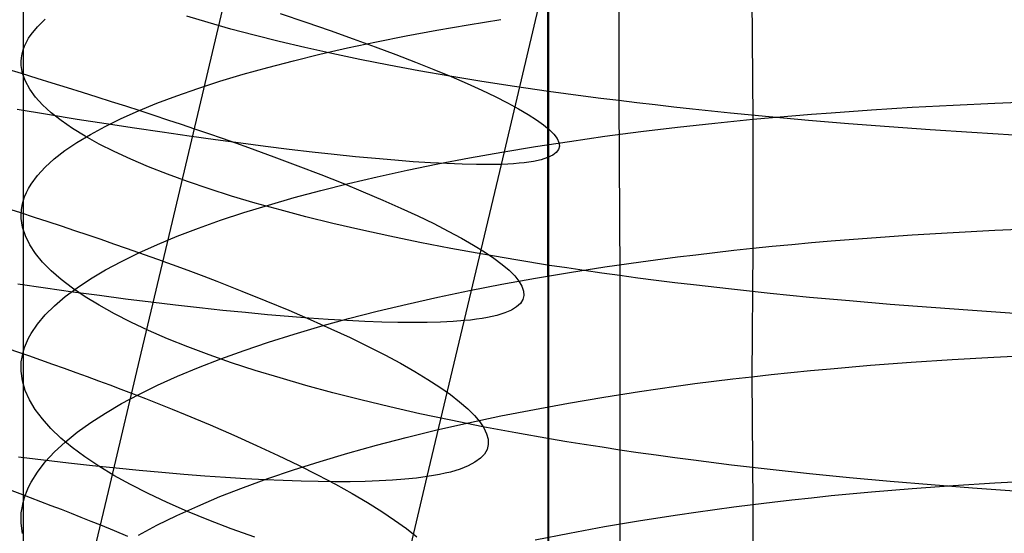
# Model space of a CAD drawing. Extents: x -383 to 1849, y -1185 to -529.
# Tile 331 of 656: x 235 to 246, y -1034 to -1028. Entities that reach past the tile are written whole.
import ezdxf

# ---------------------------------------------------------------- set-up
doc = ezdxf.new("R2010")
doc.units = 0
doc.layers.add('PREDEFINITO', color=7, linetype='CONTINUOUS')

msp = doc.modelspace()

# ---------------------------------------------------------------- linework, layer by layer
at = {"layer": 'PREDEFINITO'}
for p, q in [((241.155, -878.045, 420), (241.292, -1065.257, 420)), ((241.155, -878.045, 370), (241.292, -1065.257, 370)), ((241.285, -1079.125, 395), (241.259, -884.982, 395)), ((235.341, -1026.736, 662.496), (235.342, -1030.158, 661.979)), ((242.07, -1027.042, 675.936), (242.069, -1029.022, 675.693)), ((237.383, -1028.893, 497.93), (237.737, -1027.396, 497.731)), ((243.573, -1027.773, 649.683), (243.585, -1029.233, 649.424)), ((240.744, -1029.742, 483.34), (241.161, -1027.973, 483.139)), ((235.503, -1028.187, 660.82), (235.59, -1028.102, 660.347)), ((237.432, -1028.14, 670.814), (237.191, -1028.067, 670.392)), ((238.246, -1028.039, 497.16), (238.534, -1028.136, 496.779)), ((238.534, -1028.136, 496.779), (238.808, -1028.231, 496.387)), ((240.37, -1028.165, 651.86), (240.738, -1028.106, 651.542)), ((235.432, -1028.274, 661.294), (235.503, -1028.187, 660.82)), ((237.686, -1028.213, 671.229), (237.432, -1028.14, 670.814)), ((237.953, -1028.284, 671.635), (237.686, -1028.213, 671.229)), ((238.808, -1028.231, 496.387), (239.07, -1028.323, 495.985)), ((239.667, -1028.291, 652.53), (240.013, -1028.227, 652.189)), ((240.013, -1028.227, 652.189), (240.37, -1028.165, 651.86)), ((235.358, -1028.405, 662.009), (235.378, -1028.361, 661.77)), ((235.378, -1028.361, 661.77), (235.403, -1028.317, 661.532)), ((235.403, -1028.317, 661.532), (235.432, -1028.274, 661.294)), ((238.232, -1028.354, 672.032), (237.953, -1028.284, 671.635)), ((238.524, -1028.423, 672.421), (238.232, -1028.354, 672.032)), ((239.007, -1028.426, 653.244), (239.332, -1028.358, 652.882)), ((239.07, -1028.323, 495.985), (239.318, -1028.414, 495.574)), ((239.332, -1028.358, 652.882), (239.667, -1028.291, 652.53)), ((235.33, -1028.493, 662.487), (235.342, -1028.449, 662.248)), ((235.342, -1028.449, 662.248), (235.358, -1028.405, 662.009)), ((238.828, -1028.491, 672.799), (238.524, -1028.423, 672.421)), ((238.694, -1028.498, 653.616), (239.007, -1028.426, 653.244)), ((239.318, -1028.414, 495.574), (239.553, -1028.502, 495.154)), ((235.319, -1028.581, 662.966), (235.323, -1028.537, 662.726)), ((235.321, -1028.625, 663.206), (235.319, -1028.581, 662.966)), ((235.323, -1028.537, 662.726), (235.33, -1028.493, 662.487)), ((238.105, -1028.646, 654.388), (238.394, -1028.571, 653.998)), ((238.394, -1028.571, 653.998), (238.694, -1028.498, 653.616)), ((239.144, -1028.557, 673.168), (238.828, -1028.491, 672.799)), ((239.472, -1028.621, 673.526), (239.144, -1028.557, 673.168)), ((239.553, -1028.502, 495.154), (239.774, -1028.587, 494.725)), ((235.336, -1028.714, 663.685), (235.321, -1028.625, 663.206)), ((237.828, -1028.723, 654.787), (238.105, -1028.646, 654.388)), ((239.81, -1028.684, 673.872), (239.472, -1028.621, 673.526)), ((239.774, -1028.587, 494.725), (239.982, -1028.67, 494.289)), ((240.16, -1028.745, 674.207), (239.81, -1028.684, 673.872)), ((239.982, -1028.67, 494.289), (240.176, -1028.751, 493.846)), ((235.368, -1028.803, 664.164), (235.336, -1028.714, 663.685)), ((235.416, -1028.893, 664.641), (235.368, -1028.803, 664.164)), ((237.314, -1028.884, 655.61), (237.565, -1028.803, 655.195)), ((237.565, -1028.803, 655.195), (237.828, -1028.723, 654.787)), ((240.521, -1028.805, 674.531), (240.16, -1028.745, 674.207)), ((240.176, -1028.751, 493.846), (240.356, -1028.829, 493.396)), ((240.893, -1028.862, 674.841), (240.521, -1028.805, 674.531)), ((235.481, -1028.982, 665.118), (235.416, -1028.893, 664.641)), ((237.028, -1030.386, 498.157), (237.383, -1028.893, 497.93)), ((237.077, -1028.966, 656.032), (237.314, -1028.884, 655.61)), ((240.356, -1028.829, 493.396), (240.523, -1028.904, 492.939)), ((240.523, -1028.904, 492.939), (240.675, -1028.977, 492.478)), ((241.275, -1028.918, 675.139), (240.893, -1028.862, 674.841)), ((241.47, -1028.945, 675.282), (241.275, -1028.918, 675.139)), ((235.562, -1029.071, 665.592), (235.481, -1028.982, 665.118)), ((236.853, -1029.051, 656.461), (237.077, -1028.966, 656.032)), ((240.675, -1028.977, 492.478), (240.813, -1029.047, 492.011)), ((241.667, -1028.971, 675.423), (241.47, -1028.945, 675.282)), ((241.867, -1028.997, 675.559), (241.667, -1028.971, 675.423)), ((242.069, -1029.022, 675.693), (241.867, -1028.997, 675.559)), ((242.274, -1029.047, 675.822), (242.069, -1029.022, 675.693)), ((242.069, -1029.022, 675.693), (242.081, -1030.998, 675.417)), ((235.617, -1029.18, 475.932), (235.274, -1029.124, 475.665)), ((235.659, -1029.16, 666.064), (235.562, -1029.071, 665.592)), ((236.448, -1029.224, 657.338), (236.643, -1029.137, 656.897)), ((236.643, -1029.137, 656.897), (236.853, -1029.051, 656.461)), ((240.813, -1029.047, 492.011), (240.937, -1029.114, 491.539)), ((240.937, -1029.114, 491.539), (241.046, -1029.178, 491.063)), ((242.481, -1029.071, 675.948), (242.274, -1029.047, 675.822)), ((242.69, -1029.095, 676.071), (242.481, -1029.071, 675.948)), ((242.901, -1029.118, 676.189), (242.69, -1029.095, 676.071)), ((243.331, -1029.163, 676.416), (242.901, -1029.118, 676.189)), ((244.47, -1029.158, 649.024), (244.923, -1029.126, 648.847)), ((244.923, -1029.126, 648.847), (245.383, -1029.097, 648.685)), ((245.383, -1029.097, 648.685), (245.847, -1029.072, 648.538)), ((245.847, -1029.072, 648.538), (246.317, -1029.05, 648.407)), ((246.317, -1029.05, 648.407), (246.792, -1029.032, 648.29)), ((235.952, -1029.234, 476.209), (235.617, -1029.18, 475.932)), ((235.771, -1029.248, 666.533), (235.659, -1029.16, 666.064)), ((235.899, -1029.337, 666.999), (235.771, -1029.248, 666.533)), ((236.28, -1029.285, 476.495), (235.952, -1029.234, 476.209)), ((236.267, -1029.313, 657.785), (236.448, -1029.224, 657.338)), ((241.046, -1029.178, 491.063), (241.141, -1029.238, 490.584)), ((241.141, -1029.238, 490.584), (241.221, -1029.296, 490.102)), ((243.768, -1029.205, 676.628), (243.331, -1029.163, 676.416)), ((243.369, -1029.254, 649.533), (243.585, -1029.233, 649.424)), ((243.585, -1029.233, 649.424), (243.804, -1029.213, 649.318)), ((243.585, -1029.233, 649.424), (243.585, -1030.689, 649.142)), ((244.213, -1029.245, 676.825), (243.768, -1029.205, 676.628)), ((243.804, -1029.213, 649.318), (244.024, -1029.193, 649.216)), ((244.024, -1029.193, 649.216), (244.246, -1029.175, 649.118)), ((244.665, -1029.283, 677.008), (244.213, -1029.245, 676.825)), ((244.246, -1029.175, 649.118), (244.47, -1029.158, 649.024)), ((236.042, -1029.424, 667.461), (235.899, -1029.337, 666.999)), ((236.101, -1029.403, 658.237), (236.267, -1029.313, 657.785)), ((236.6, -1029.334, 476.79), (236.28, -1029.285, 476.495)), ((236.913, -1029.38, 477.094), (236.6, -1029.334, 476.79)), ((237.276, -1029.34, 498.09), (237.434, -1029.394, 497.912)), ((241.221, -1029.296, 490.102), (241.287, -1029.351, 489.618)), ((241.287, -1029.351, 489.618), (241.337, -1029.402, 489.131)), ((242.317, -1029.372, 650.136), (242.731, -1029.322, 649.884)), ((242.731, -1029.322, 649.884), (242.942, -1029.299, 649.764)), ((242.942, -1029.299, 649.764), (243.154, -1029.276, 649.647)), ((243.154, -1029.276, 649.647), (243.369, -1029.254, 649.533)), ((245.123, -1029.318, 677.176), (244.665, -1029.283, 677.008)), ((245.587, -1029.351, 677.329), (245.123, -1029.318, 677.176)), ((246.056, -1029.382, 677.468), (245.587, -1029.351, 677.329)), ((235.95, -1029.494, 658.693), (236.101, -1029.403, 658.237)), ((236.199, -1029.512, 667.919), (236.042, -1029.424, 667.461)), ((237.217, -1029.424, 477.406), (236.913, -1029.38, 477.094)), ((237.513, -1029.465, 477.726), (237.217, -1029.424, 477.406)), ((237.434, -1029.394, 497.912), (237.588, -1029.447, 497.732)), ((237.8, -1029.504, 478.055), (237.513, -1029.465, 477.726)), ((237.588, -1029.447, 497.732), (237.739, -1029.5, 497.548)), ((241.337, -1029.402, 489.131), (241.373, -1029.45, 488.644)), ((241.373, -1029.45, 488.644), (241.394, -1029.495, 488.155)), ((241.514, -1029.482, 650.682), (241.911, -1029.425, 650.402)), ((241.911, -1029.425, 650.402), (242.317, -1029.372, 650.136)), ((246.53, -1029.411, 677.592), (246.056, -1029.382, 677.468)), ((235.814, -1029.586, 659.154), (235.95, -1029.494, 658.693)), ((236.371, -1029.598, 668.372), (236.199, -1029.512, 667.919)), ((237.739, -1029.5, 497.548), (237.887, -1029.553, 497.361)), ((238.078, -1029.54, 478.391), (237.8, -1029.504, 478.055)), ((237.887, -1029.553, 497.361), (238.172, -1029.657, 496.98)), ((238.347, -1029.573, 478.735), (238.078, -1029.54, 478.391)), ((238.606, -1029.603, 479.085), (238.347, -1029.573, 478.735)), ((240.749, -1029.604, 651.28), (241.127, -1029.541, 650.974)), ((241.127, -1029.541, 650.974), (241.514, -1029.482, 650.682)), ((241.389, -1029.574, 487.177), (241.364, -1029.609, 486.69)), ((241.399, -1029.537, 487.666), (241.389, -1029.574, 487.177)), ((241.394, -1029.495, 488.155), (241.399, -1029.537, 487.666)), ((235.59, -1029.774, 660.086), (235.694, -1029.679, 659.618)), ((235.694, -1029.679, 659.618), (235.814, -1029.586, 659.154)), ((236.558, -1029.684, 668.819), (236.371, -1029.598, 668.372)), ((236.758, -1029.769, 669.261), (236.558, -1029.684, 668.819)), ((238.172, -1029.657, 496.98), (238.445, -1029.758, 496.589)), ((238.855, -1029.631, 479.443), (238.606, -1029.603, 479.085)), ((239.094, -1029.655, 479.807), (238.855, -1029.631, 479.443)), ((239.323, -1029.677, 480.178), (239.094, -1029.655, 479.807)), ((239.541, -1029.696, 480.554), (239.323, -1029.677, 480.178)), ((239.748, -1029.712, 480.937), (239.541, -1029.696, 480.554)), ((240.024, -1029.737, 651.926), (240.382, -1029.669, 651.597)), ((240.382, -1029.669, 651.597), (240.749, -1029.604, 651.28)), ((241.194, -1029.689, 485.236), (241.106, -1029.708, 484.756)), ((241.266, -1029.666, 485.718), (241.194, -1029.689, 485.236)), ((241.323, -1029.639, 486.203), (241.266, -1029.666, 485.718)), ((241.364, -1029.609, 486.69), (241.323, -1029.639, 486.203)), ((235.503, -1029.869, 660.556), (235.59, -1029.774, 660.086)), ((236.973, -1029.854, 669.696), (236.758, -1029.769, 669.261)), ((238.445, -1029.758, 496.589), (238.705, -1029.858, 496.188)), ((239.678, -1029.808, 652.266), (240.024, -1029.737, 651.926)), ((239.944, -1029.725, 481.325), (239.748, -1029.712, 480.937)), ((239.904, -1033.269, 483.809), (240.744, -1029.742, 483.34)), ((240.128, -1029.734, 481.719), (239.944, -1029.725, 481.325)), ((240.301, -1029.741, 482.117), (240.128, -1029.734, 481.719)), ((240.461, -1029.745, 482.52), (240.301, -1029.741, 482.117)), ((240.609, -1029.745, 482.928), (240.461, -1029.745, 482.52)), ((240.744, -1029.742, 483.34), (240.609, -1029.745, 482.928)), ((240.815, -1029.739, 483.573), (240.744, -1029.742, 483.34)), ((240.881, -1029.735, 483.808), (240.815, -1029.739, 483.573)), ((240.943, -1029.73, 484.043), (240.881, -1029.735, 483.808)), ((241.001, -1029.723, 484.28), (240.943, -1029.73, 484.043)), ((241.106, -1029.708, 484.756), (241.001, -1029.723, 484.28)), ((235.432, -1029.965, 661.028), (235.503, -1029.869, 660.556)), ((237.2, -1029.937, 670.125), (236.973, -1029.854, 669.696)), ((238.705, -1029.858, 496.188), (238.951, -1029.956, 495.777)), ((239.017, -1029.958, 652.979), (239.342, -1029.882, 652.618)), ((239.342, -1029.882, 652.618), (239.678, -1029.808, 652.266)), ((235.378, -1030.061, 661.503), (235.403, -1030.013, 661.266)), ((235.403, -1030.013, 661.266), (235.432, -1029.965, 661.028)), ((237.442, -1030.019, 670.547), (237.2, -1029.937, 670.125)), ((237.696, -1030.1, 670.96), (237.442, -1030.019, 670.547)), ((238.704, -1030.037, 653.35), (239.017, -1029.958, 652.979)), ((238.951, -1029.956, 495.777), (239.184, -1030.052, 495.358)), ((235.342, -1030.158, 661.979), (235.358, -1030.11, 661.741)), ((235.358, -1030.11, 661.741), (235.378, -1030.061, 661.503)), ((237.963, -1030.179, 671.366), (237.696, -1030.1, 670.96)), ((238.113, -1030.201, 654.121), (238.402, -1030.117, 653.731)), ((238.402, -1030.117, 653.731), (238.704, -1030.037, 653.35)), ((239.184, -1030.052, 495.358), (239.403, -1030.145, 494.93)), ((235.323, -1030.256, 662.456), (235.33, -1030.207, 662.217)), ((235.33, -1030.207, 662.217), (235.342, -1030.158, 661.979)), ((235.342, -1030.158, 661.979), (235.341, -1031.864, 661.69)), ((237.836, -1030.286, 654.52), (238.113, -1030.201, 654.121)), ((238.243, -1030.257, 671.763), (237.963, -1030.179, 671.366)), ((239.403, -1030.145, 494.93), (239.609, -1030.236, 494.494)), ((239.609, -1030.236, 494.494), (239.801, -1030.325, 494.052)), ((235.32, -1030.305, 662.694), (235.323, -1030.256, 662.456)), ((235.321, -1030.354, 662.933), (235.32, -1030.305, 662.694)), ((235.336, -1030.453, 663.41), (235.321, -1030.354, 662.933)), ((237.572, -1030.373, 654.926), (237.836, -1030.286, 654.52)), ((238.535, -1030.334, 672.151), (238.243, -1030.257, 671.763)), ((238.839, -1030.409, 672.529), (238.535, -1030.334, 672.151)), ((239.801, -1030.325, 494.052), (239.979, -1030.411, 493.602)), ((235.368, -1030.551, 663.887), (235.336, -1030.453, 663.41)), ((236.675, -1031.875, 498.414), (237.028, -1030.386, 498.157)), ((237.083, -1030.554, 655.762), (237.321, -1030.463, 655.34)), ((237.321, -1030.463, 655.34), (237.572, -1030.373, 654.926)), ((239.155, -1030.482, 672.897), (238.839, -1030.409, 672.529)), ((239.979, -1030.411, 493.602), (240.144, -1030.495, 493.147)), ((246.317, -1030.486, 648.129), (246.791, -1030.466, 648.013)), ((235.417, -1030.65, 664.363), (235.368, -1030.551, 663.887)), ((236.859, -1030.647, 656.19), (237.083, -1030.554, 655.762)), ((239.483, -1030.554, 673.254), (239.155, -1030.482, 672.897)), ((239.822, -1030.624, 673.6), (239.483, -1030.554, 673.254)), ((240.144, -1030.495, 493.147), (240.294, -1030.576, 492.686)), ((240.294, -1030.576, 492.686), (240.43, -1030.654, 492.219)), ((244.47, -1030.606, 648.744), (244.923, -1030.571, 648.568)), ((244.923, -1030.571, 648.568), (245.382, -1030.539, 648.406)), ((245.382, -1030.539, 648.406), (245.847, -1030.511, 648.26)), ((245.847, -1030.511, 648.26), (246.317, -1030.486, 648.129)), ((235.481, -1030.748, 664.838), (235.417, -1030.65, 664.363)), ((236.648, -1030.741, 656.624), (236.859, -1030.647, 656.19)), ((240.172, -1030.692, 673.935), (239.822, -1030.624, 673.6)), ((240.533, -1030.757, 674.257), (240.172, -1030.692, 673.935)), ((240.43, -1030.654, 492.219), (240.552, -1030.729, 491.749)), ((243.368, -1030.712, 649.251), (243.585, -1030.689, 649.142)), ((243.585, -1030.689, 649.142), (243.573, -1032.141, 648.836)), ((243.585, -1030.689, 649.142), (243.803, -1030.667, 649.037)), ((243.803, -1030.667, 649.037), (244.024, -1030.646, 648.935)), ((244.024, -1030.646, 648.935), (244.246, -1030.626, 648.838)), ((244.246, -1030.626, 648.838), (244.47, -1030.606, 648.744)), ((235.562, -1030.847, 665.311), (235.481, -1030.748, 664.838)), ((236.452, -1030.838, 657.064), (236.648, -1030.741, 656.624)), ((240.905, -1030.821, 674.567), (240.533, -1030.757, 674.257)), ((240.552, -1030.729, 491.749), (240.659, -1030.802, 491.274)), ((240.659, -1030.802, 491.274), (240.752, -1030.872, 490.796)), ((242.317, -1030.843, 649.852), (242.731, -1030.788, 649.601)), ((242.731, -1030.788, 649.601), (242.941, -1030.762, 649.481)), ((242.941, -1030.762, 649.481), (243.154, -1030.737, 649.364)), ((243.154, -1030.737, 649.364), (243.368, -1030.712, 649.251)), ((235.659, -1030.945, 665.781), (235.562, -1030.847, 665.311)), ((236.271, -1030.935, 657.51), (236.452, -1030.838, 657.064)), ((236.921, -1030.836, 498.318), (237.077, -1030.893, 498.141)), ((237.077, -1030.893, 498.141), (237.231, -1030.95, 497.96)), ((240.752, -1030.872, 490.796), (240.83, -1030.938, 490.314)), ((241.287, -1030.883, 674.864), (240.905, -1030.821, 674.567)), ((241.482, -1030.912, 675.007), (241.287, -1030.883, 674.864)), ((241.679, -1030.942, 675.147), (241.482, -1030.912, 675.007)), ((241.514, -1030.963, 650.395), (241.911, -1030.901, 650.117)), ((241.911, -1030.901, 650.117), (242.317, -1030.843, 649.852)), ((235.772, -1031.043, 666.248), (235.659, -1030.945, 665.781)), ((236.104, -1031.034, 657.961), (236.271, -1030.935, 657.51)), ((237.231, -1030.95, 497.96), (237.381, -1031.006, 497.777)), ((237.381, -1031.006, 497.777), (237.528, -1031.062, 497.59)), ((240.75, -1031.097, 650.99), (241.127, -1031.028, 650.686)), ((240.83, -1030.938, 490.314), (240.894, -1031.002, 489.831)), ((240.894, -1031.002, 489.831), (240.942, -1031.062, 489.345)), ((241.127, -1031.028, 650.686), (241.514, -1030.963, 650.395)), ((241.879, -1030.97, 675.284), (241.679, -1030.942, 675.147)), ((242.081, -1030.998, 675.417), (241.879, -1030.97, 675.284)), ((242.285, -1031.026, 675.546), (242.081, -1030.998, 675.417)), ((242.081, -1030.998, 675.417), (242.082, -1032.969, 675.095)), ((242.492, -1031.052, 675.672), (242.285, -1031.026, 675.546)), ((235.596, -1031.142, 476.525), (235.283, -1031.097, 476.263)), ((235.904, -1031.185, 476.795), (235.596, -1031.142, 476.525)), ((235.899, -1031.141, 666.712), (235.772, -1031.043, 666.248)), ((235.816, -1031.236, 658.875), (235.952, -1031.135, 658.416)), ((236.042, -1031.237, 667.172), (235.899, -1031.141, 666.712)), ((235.952, -1031.135, 658.416), (236.104, -1031.034, 657.961)), ((237.528, -1031.062, 497.59), (237.812, -1031.173, 497.21)), ((240.382, -1031.168, 651.306), (240.75, -1031.097, 650.99)), ((240.942, -1031.062, 489.345), (240.976, -1031.119, 488.858)), ((240.976, -1031.119, 488.858), (240.994, -1031.173, 488.37)), ((242.701, -1031.079, 675.794), (242.492, -1031.052, 675.672)), ((242.913, -1031.104, 675.912), (242.701, -1031.079, 675.794)), ((243.342, -1031.153, 676.138), (242.913, -1031.104, 675.912)), ((235.696, -1031.339, 659.338), (235.816, -1031.236, 658.875)), ((236.204, -1031.225, 477.073), (235.904, -1031.185, 476.795)), ((236.2, -1031.334, 667.628), (236.042, -1031.237, 667.172)), ((236.498, -1031.263, 477.359), (236.204, -1031.225, 477.073)), ((237.812, -1031.173, 497.21), (238.083, -1031.282, 496.819)), ((239.678, -1031.321, 651.973), (240.025, -1031.243, 651.634)), ((240.025, -1031.243, 651.634), (240.382, -1031.168, 651.306)), ((240.998, -1031.223, 487.882), (240.986, -1031.27, 487.394)), ((240.994, -1031.173, 488.37), (240.998, -1031.223, 487.882)), ((243.779, -1031.2, 676.349), (243.342, -1031.153, 676.138)), ((244.223, -1031.244, 676.546), (243.779, -1031.2, 676.349)), ((244.675, -1031.285, 676.728), (244.223, -1031.244, 676.546)), ((235.592, -1031.442, 659.804), (235.696, -1031.339, 659.338)), ((236.372, -1031.429, 668.079), (236.2, -1031.334, 667.628)), ((236.784, -1031.299, 477.652), (236.498, -1031.263, 477.359)), ((237.063, -1031.332, 477.953), (236.784, -1031.299, 477.652)), ((237.335, -1031.363, 478.26), (237.063, -1031.332, 477.953)), ((237.598, -1031.391, 478.574), (237.335, -1031.363, 478.26)), ((238.083, -1031.282, 496.819), (238.341, -1031.389, 496.418)), ((239.342, -1031.401, 652.322), (239.678, -1031.321, 651.973)), ((240.915, -1031.352, 486.422), (240.857, -1031.388, 485.938)), ((240.958, -1031.313, 486.907), (240.915, -1031.352, 486.422)), ((240.986, -1031.27, 487.394), (240.958, -1031.313, 486.907)), ((245.133, -1031.324, 676.895), (244.675, -1031.285, 676.728)), ((245.596, -1031.36, 677.048), (245.133, -1031.324, 676.895)), ((246.065, -1031.394, 677.186), (245.596, -1031.36, 677.048)), ((235.504, -1031.547, 660.272), (235.592, -1031.442, 659.804)), ((236.558, -1031.524, 668.525), (236.372, -1031.429, 668.079)), ((237.853, -1031.417, 478.895), (237.598, -1031.391, 478.574)), ((238.1, -1031.44, 479.222), (237.853, -1031.417, 478.895)), ((238.339, -1031.46, 479.556), (238.1, -1031.44, 479.222)), ((238.568, -1031.478, 479.895), (238.339, -1031.46, 479.556)), ((238.341, -1031.389, 496.418), (238.585, -1031.495, 496.008)), ((239.017, -1031.484, 652.682), (239.342, -1031.401, 652.322)), ((240.586, -1031.472, 484.502), (240.527, -1031.482, 484.266)), ((240.692, -1031.448, 484.977), (240.586, -1031.472, 484.502)), ((240.783, -1031.42, 485.456), (240.692, -1031.448, 484.977)), ((240.857, -1031.388, 485.938), (240.783, -1031.42, 485.456)), ((246.538, -1031.425, 677.309), (246.065, -1031.394, 677.186)), ((235.432, -1031.652, 660.743), (235.504, -1031.547, 660.272)), ((236.759, -1031.618, 668.965), (236.558, -1031.524, 668.525)), ((238.403, -1031.659, 653.431), (238.704, -1031.57, 653.052)), ((238.788, -1031.494, 480.24), (238.568, -1031.478, 479.895)), ((238.585, -1031.495, 496.008), (238.816, -1031.598, 495.588)), ((238.704, -1031.57, 653.052), (239.017, -1031.484, 652.682)), ((238.999, -1031.506, 480.59), (238.788, -1031.494, 480.24)), ((239.201, -1031.516, 480.946), (238.999, -1031.506, 480.59)), ((239.393, -1031.523, 481.306), (239.201, -1031.516, 480.946)), ((239.574, -1031.528, 481.672), (239.393, -1031.523, 481.306)), ((239.746, -1031.529, 482.042), (239.574, -1031.528, 481.672)), ((239.907, -1031.528, 482.416), (239.746, -1031.529, 482.042)), ((240.057, -1031.524, 482.795), (239.907, -1031.528, 482.416)), ((240.197, -1031.517, 483.177), (240.057, -1031.524, 482.795)), ((240.325, -1031.507, 483.564), (240.197, -1031.517, 483.177)), ((240.396, -1031.5, 483.796), (240.325, -1031.507, 483.564)), ((240.464, -1031.492, 484.03), (240.396, -1031.5, 483.796)), ((240.527, -1031.482, 484.266), (240.464, -1031.492, 484.03)), ((235.403, -1031.705, 660.979), (235.432, -1031.652, 660.743)), ((236.973, -1031.711, 669.399), (236.759, -1031.618, 668.965)), ((238.114, -1031.75, 653.819), (238.403, -1031.659, 653.431)), ((238.816, -1031.598, 495.588), (239.034, -1031.699, 495.161)), ((235.357, -1031.811, 661.453), (235.378, -1031.758, 661.216)), ((235.378, -1031.758, 661.216), (235.403, -1031.705, 660.979)), ((237.201, -1031.802, 669.826), (236.973, -1031.711, 669.399)), ((237.442, -1031.893, 670.246), (237.201, -1031.802, 669.826)), ((237.837, -1031.843, 654.216), (238.114, -1031.75, 653.819)), ((239.034, -1031.699, 495.161), (239.237, -1031.798, 494.726)), ((239.237, -1031.798, 494.726), (239.427, -1031.895, 494.284)), ((235.321, -1031.972, 662.165), (235.329, -1031.918, 661.927)), ((235.329, -1031.918, 661.927), (235.341, -1031.864, 661.69)), ((235.341, -1031.864, 661.69), (235.357, -1031.811, 661.453)), ((235.341, -1031.864, 661.69), (235.341, -1033.562, 661.353)), ((236.323, -1033.358, 498.699), (236.675, -1031.875, 498.414)), ((237.697, -1031.982, 670.658), (237.442, -1031.893, 670.246)), ((237.573, -1031.938, 654.621), (237.837, -1031.843, 654.216)), ((239.427, -1031.895, 494.284), (239.603, -1031.989, 493.835)), ((245.836, -1031.945, 647.959), (246.306, -1031.918, 647.829)), ((246.306, -1031.918, 647.829), (246.781, -1031.895, 647.714)), ((235.318, -1032.025, 662.403), (235.321, -1031.972, 662.165)), ((235.319, -1032.079, 662.64), (235.318, -1032.025, 662.403)), ((237.321, -1032.036, 655.033), (237.573, -1031.938, 654.621)), ((237.964, -1032.069, 671.062), (237.697, -1031.982, 670.658)), ((239.603, -1031.989, 493.835), (239.766, -1032.081, 493.38)), ((244.459, -1032.05, 648.44), (244.912, -1032.011, 648.265)), ((244.912, -1032.011, 648.265), (245.371, -1031.976, 648.105)), ((245.371, -1031.976, 648.105), (245.836, -1031.945, 647.959)), ((235.334, -1032.187, 663.116), (235.319, -1032.079, 662.64)), ((236.859, -1032.236, 655.879), (237.084, -1032.135, 655.453)), ((237.084, -1032.135, 655.453), (237.321, -1032.036, 655.033)), ((238.244, -1032.155, 671.457), (237.964, -1032.069, 671.062)), ((239.766, -1032.081, 493.38), (239.914, -1032.171, 492.919)), ((243.357, -1032.166, 648.945), (243.573, -1032.141, 648.836)), ((243.573, -1032.141, 648.836), (243.792, -1032.116, 648.732)), ((243.573, -1032.141, 648.836), (243.585, -1033.583, 648.492)), ((243.792, -1032.116, 648.732), (244.012, -1032.093, 648.631)), ((244.012, -1032.093, 648.631), (244.235, -1032.071, 648.534)), ((244.235, -1032.071, 648.534), (244.459, -1032.05, 648.44)), ((235.366, -1032.295, 663.591), (235.334, -1032.187, 663.116)), ((236.649, -1032.34, 656.311), (236.859, -1032.236, 655.879)), ((238.536, -1032.24, 671.843), (238.244, -1032.155, 671.457)), ((238.84, -1032.322, 672.219), (238.536, -1032.24, 671.843)), ((239.914, -1032.171, 492.919), (240.047, -1032.258, 492.453)), ((242.305, -1032.307, 649.542), (242.719, -1032.248, 649.292)), ((242.719, -1032.248, 649.292), (242.93, -1032.219, 649.173)), ((242.93, -1032.219, 649.173), (243.142, -1032.192, 649.057)), ((243.142, -1032.192, 649.057), (243.357, -1032.166, 648.945)), ((235.414, -1032.403, 664.064), (235.366, -1032.295, 663.591)), ((236.453, -1032.444, 656.749), (236.649, -1032.34, 656.311)), ((236.567, -1032.328, 498.577), (236.723, -1032.388, 498.399)), ((239.156, -1032.403, 672.586), (238.84, -1032.322, 672.219)), ((240.047, -1032.258, 492.453), (240.167, -1032.342, 491.983)), ((240.167, -1032.342, 491.983), (240.272, -1032.423, 491.509)), ((241.899, -1032.371, 649.805), (242.305, -1032.307, 649.542)), ((235.479, -1032.511, 664.537), (235.414, -1032.403, 664.064)), ((236.271, -1032.551, 657.193), (236.453, -1032.444, 656.749)), ((236.723, -1032.388, 498.399), (236.876, -1032.448, 498.219)), ((236.876, -1032.448, 498.219), (237.025, -1032.508, 498.037)), ((239.484, -1032.482, 672.942), (239.156, -1032.403, 672.586)), ((240.272, -1032.423, 491.509), (240.363, -1032.502, 491.031)), ((241.116, -1032.509, 650.371), (241.503, -1032.438, 650.081)), ((241.503, -1032.438, 650.081), (241.899, -1032.371, 649.805)), ((235.559, -1032.618, 665.007), (235.479, -1032.511, 664.537)), ((236.105, -1032.659, 657.641), (236.271, -1032.551, 657.193)), ((237.025, -1032.508, 498.037), (237.171, -1032.568, 497.851)), ((237.171, -1032.568, 497.851), (237.454, -1032.685, 497.471)), ((239.823, -1032.558, 673.286), (239.484, -1032.482, 672.942)), ((240.173, -1032.633, 673.62), (239.823, -1032.558, 673.286)), ((240.363, -1032.502, 491.031), (240.439, -1032.577, 490.55)), ((240.371, -1032.661, 650.986), (240.739, -1032.583, 650.673)), ((240.439, -1032.577, 490.55), (240.5, -1032.649, 490.067)), ((240.739, -1032.583, 650.673), (241.116, -1032.509, 650.371)), ((235.656, -1032.726, 665.475), (235.559, -1032.618, 665.007)), ((235.953, -1032.768, 658.094), (236.105, -1032.659, 657.641)), ((237.454, -1032.685, 497.471), (237.723, -1032.801, 497.082)), ((240.014, -1032.742, 651.312), (240.371, -1032.661, 650.986)), ((240.534, -1032.705, 673.941), (240.173, -1032.633, 673.62)), ((240.5, -1032.649, 490.067), (240.546, -1032.718, 489.582)), ((235.768, -1032.833, 665.94), (235.656, -1032.726, 665.475)), ((235.817, -1032.879, 658.551), (235.953, -1032.768, 658.094)), ((237.723, -1032.801, 497.082), (237.979, -1032.916, 496.682)), ((239.668, -1032.826, 651.648), (240.014, -1032.742, 651.312)), ((240.906, -1032.775, 674.249), (240.534, -1032.705, 673.941)), ((240.546, -1032.718, 489.582), (240.577, -1032.784, 489.095)), ((240.577, -1032.784, 489.095), (240.594, -1032.847, 488.608)), ((241.288, -1032.842, 674.545), (240.906, -1032.775, 674.249)), ((235.696, -1032.99, 659.012), (235.817, -1032.879, 658.551)), ((235.896, -1032.94, 666.402), (235.768, -1032.833, 665.94)), ((237.979, -1032.916, 496.682), (238.222, -1033.029, 496.273)), ((239.008, -1033.004, 652.353), (239.332, -1032.914, 651.996)), ((239.332, -1032.914, 651.996), (239.668, -1032.826, 651.648)), ((240.595, -1032.906, 488.121), (240.581, -1032.962, 487.634)), ((240.594, -1032.847, 488.608), (240.595, -1032.906, 488.121)), ((241.483, -1032.875, 674.688), (241.288, -1032.842, 674.545)), ((241.68, -1032.907, 674.827), (241.483, -1032.875, 674.688)), ((241.88, -1032.938, 674.963), (241.68, -1032.907, 674.827)), ((235.592, -1033.103, 659.476), (235.696, -1032.99, 659.012)), ((236.038, -1033.046, 666.859), (235.896, -1032.94, 666.402)), ((238.222, -1033.029, 496.273), (238.451, -1033.139, 495.855)), ((238.695, -1033.097, 652.72), (239.008, -1033.004, 652.353)), ((240.551, -1033.014, 487.147), (240.506, -1033.062, 486.662)), ((240.581, -1032.962, 487.634), (240.551, -1033.014, 487.147)), ((242.082, -1032.969, 675.095), (241.88, -1032.938, 674.963)), ((242.082, -1032.969, 675.095), (242.081, -1034.931, 674.734)), ((242.287, -1032.999, 675.224), (242.082, -1032.969, 675.095)), ((242.493, -1033.028, 675.349), (242.287, -1032.999, 675.224)), ((242.703, -1033.057, 675.471), (242.493, -1033.028, 675.349)), ((235.573, -1033.084, 477.163), (235.288, -1033.05, 476.908)), ((235.504, -1033.217, 659.942), (235.592, -1033.103, 659.476)), ((235.853, -1033.116, 477.424), (235.573, -1033.084, 477.163)), ((236.126, -1033.146, 477.692), (235.853, -1033.116, 477.424)), ((236.196, -1033.151, 667.313), (236.038, -1033.046, 666.859)), ((238.394, -1033.193, 653.097), (238.695, -1033.097, 652.72)), ((238.451, -1033.139, 495.855), (238.667, -1033.248, 495.429)), ((240.445, -1033.107, 486.179), (240.369, -1033.147, 485.698)), ((240.506, -1033.062, 486.662), (240.445, -1033.107, 486.179)), ((242.914, -1033.084, 675.588), (242.703, -1033.057, 675.471)), ((243.343, -1033.138, 675.813), (242.914, -1033.084, 675.588)), ((243.78, -1033.189, 676.023), (243.343, -1033.138, 675.813)), ((235.433, -1033.331, 660.411), (235.504, -1033.217, 659.942)), ((236.393, -1033.174, 477.966), (236.126, -1033.146, 477.692)), ((236.368, -1033.255, 667.761), (236.196, -1033.151, 667.313)), ((236.554, -1033.359, 668.205), (236.368, -1033.255, 667.761)), ((236.654, -1033.2, 478.247), (236.393, -1033.174, 477.966)), ((236.908, -1033.223, 478.534), (236.654, -1033.2, 478.247)), ((237.155, -1033.244, 478.827), (236.908, -1033.223, 478.534)), ((237.395, -1033.263, 479.125), (237.155, -1033.244, 478.827)), ((238.105, -1033.291, 653.482), (238.394, -1033.193, 653.097)), ((238.667, -1033.248, 495.429), (238.869, -1033.355, 494.996)), ((240.044, -1033.245, 484.275), (239.976, -1033.258, 484.042)), ((240.108, -1033.231, 484.51), (240.044, -1033.245, 484.275)), ((240.168, -1033.217, 484.746), (240.108, -1033.231, 484.51)), ((240.277, -1033.184, 485.22), (240.168, -1033.217, 484.746)), ((240.369, -1033.147, 485.698), (240.277, -1033.184, 485.22)), ((244.225, -1033.236, 676.219), (243.78, -1033.189, 676.023)), ((244.676, -1033.281, 676.4), (244.225, -1033.236, 676.219)), ((235.403, -1033.389, 660.646), (235.433, -1033.331, 660.411)), ((235.972, -1034.837, 499.013), (236.323, -1033.358, 498.699)), ((236.755, -1033.461, 668.642), (236.554, -1033.359, 668.205)), ((237.627, -1033.279, 479.43), (237.395, -1033.263, 479.125)), ((237.852, -1033.293, 479.739), (237.627, -1033.279, 479.43)), ((237.829, -1033.392, 653.876), (238.105, -1033.291, 653.482)), ((238.07, -1033.305, 480.054), (237.852, -1033.293, 479.739)), ((238.28, -1033.314, 480.374), (238.07, -1033.305, 480.054)), ((238.481, -1033.321, 480.698), (238.28, -1033.314, 480.374)), ((238.675, -1033.325, 481.028), (238.481, -1033.321, 480.698)), ((238.86, -1033.327, 481.361), (238.675, -1033.325, 481.028)), ((239.036, -1033.326, 481.7), (238.86, -1033.327, 481.361)), ((238.869, -1033.355, 494.996), (239.057, -1033.46, 494.555)), ((239.204, -1033.323, 482.042), (239.036, -1033.326, 481.7)), ((239.363, -1033.318, 482.388), (239.204, -1033.323, 482.042)), ((239.512, -1033.309, 482.738), (239.363, -1033.318, 482.388)), ((239.491, -1035.024, 484.113), (239.904, -1033.269, 483.809)), ((239.652, -1033.299, 483.092), (239.512, -1033.309, 482.738)), ((239.783, -1033.285, 483.449), (239.652, -1033.299, 483.092)), ((239.904, -1033.269, 483.809), (239.783, -1033.285, 483.449)), ((239.976, -1033.258, 484.042), (239.904, -1033.269, 483.809)), ((245.134, -1033.324, 676.567), (244.676, -1033.281, 676.4)), ((245.598, -1033.363, 676.719), (245.134, -1033.324, 676.567)), ((246.066, -1033.399, 676.856), (245.598, -1033.363, 676.719)), ((245.847, -1033.37, 647.618), (246.317, -1033.34, 647.488)), ((246.317, -1033.34, 647.488), (246.791, -1033.315, 647.373)), ((235.357, -1033.504, 661.117), (235.378, -1033.446, 660.881)), ((235.378, -1033.446, 660.881), (235.403, -1033.389, 660.646)), ((236.969, -1033.562, 669.074), (236.755, -1033.461, 668.642)), ((237.565, -1033.495, 654.278), (237.829, -1033.392, 653.876)), ((239.057, -1033.46, 494.555), (239.231, -1033.563, 494.107)), ((244.47, -1033.484, 648.097), (244.923, -1033.442, 647.922)), ((244.923, -1033.442, 647.922), (245.382, -1033.404, 647.763)), ((245.382, -1033.404, 647.763), (245.847, -1033.37, 647.618)), ((246.54, -1033.432, 676.978), (246.066, -1033.399, 676.856)), ((235.329, -1033.62, 661.589), (235.341, -1033.562, 661.353)), ((235.341, -1033.562, 661.353), (235.357, -1033.504, 661.117)), ((235.341, -1033.562, 661.353), (235.341, -1036.937, 660.579)), ((237.197, -1033.662, 669.498), (236.969, -1033.562, 669.074)), ((237.315, -1033.601, 654.688), (237.565, -1033.495, 654.278)), ((239.231, -1033.563, 494.107), (239.392, -1033.663, 493.654)), ((243.368, -1033.611, 648.6), (243.585, -1033.583, 648.492)), ((243.585, -1033.583, 648.492), (243.803, -1033.557, 648.387)), ((243.585, -1033.583, 648.492), (243.585, -1035.021, 648.123)), ((243.803, -1033.557, 648.387), (244.024, -1033.531, 648.287)), ((244.024, -1033.531, 648.287), (244.246, -1033.507, 648.19)), ((244.246, -1033.507, 648.19), (244.47, -1033.484, 648.097)), ((235.318, -1033.737, 662.062), (235.321, -1033.679, 661.825)), ((235.321, -1033.679, 661.825), (235.329, -1033.62, 661.589)), ((237.077, -1033.708, 655.105), (237.315, -1033.601, 654.688)), ((237.438, -1033.761, 669.915), (237.197, -1033.662, 669.498)), ((239.392, -1033.663, 493.654), (239.538, -1033.761, 493.195)), ((242.316, -1033.764, 649.195), (242.731, -1033.7, 648.946)), ((242.731, -1033.7, 648.946), (242.941, -1033.669, 648.827)), ((242.941, -1033.669, 648.827), (243.154, -1033.639, 648.712)), ((243.154, -1033.639, 648.712), (243.368, -1033.611, 648.6)), ((235.319, -1033.796, 662.298), (235.318, -1033.737, 662.062)), ((235.333, -1033.913, 662.771), (235.319, -1033.796, 662.298)), ((236.853, -1033.818, 655.528), (237.077, -1033.708, 655.105)), ((237.693, -1033.858, 670.325), (237.438, -1033.761, 669.915)), ((239.538, -1033.761, 493.195), (239.67, -1033.856, 492.731)), ((241.91, -1033.833, 649.457), (242.316, -1033.764, 649.195)), ((236.215, -1033.814, 498.863), (236.37, -1033.878, 498.686)), ((236.37, -1033.878, 498.686), (236.522, -1033.941, 498.507)), ((236.644, -1033.929, 655.958), (236.853, -1033.818, 655.528)), ((237.96, -1033.953, 670.726), (237.693, -1033.858, 670.325)), ((239.67, -1033.856, 492.731), (239.788, -1033.949, 492.262)), ((241.126, -1033.983, 650.021), (241.514, -1033.906, 649.733)), ((241.514, -1033.906, 649.733), (241.91, -1033.833, 649.457))]:
    msp.add_line(p, q, dxfattribs=at)
at = {"layer": 'PREDEFINITO', "extrusion": (0.221398, 0.970218, -0.098288)}
msp.add_arc((-449.523, 391.881, -995.107), 14.966, 108.5198, 136.2448, dxfattribs=at)
at = {"layer": 'PREDEFINITO', "extrusion": (0.220825, 0.968267, -0.117027)}
msp.add_arc((-449.461, 373.186, -1004.123), 14.851, 110.7806, 136.3131, dxfattribs=at)
at = {"layer": 'PREDEFINITO', "extrusion": (0.220391, 0.965954, -0.135503)}
msp.add_arc((-449.589, 354.551, -1012.602), 14.757, 113.1466, 136.3886, dxfattribs=at)
at = {"layer": 'PREDEFINITO', "extrusion": (0.219711, 0.963318, -0.154098)}
msp.add_arc((-449.572, 335.592, -1020.867), 14.643, 115.4953, 136.4637, dxfattribs=at)

doc.saveas('drawing.dxf')
